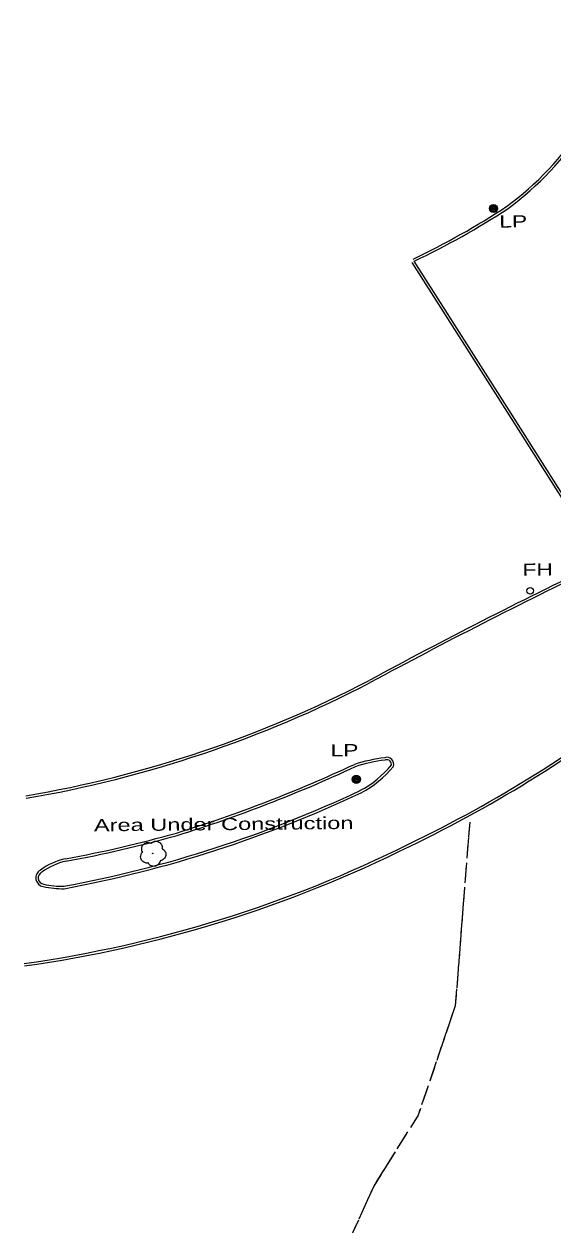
# Model space of a CAD drawing. Extents: x 2362213 to 2366494, y 6968794 to 6978110.
# Drawn here: x 2363832.1 to 2364040.8, y 6972789.5 to 6973263.6 of the extents above; entities that cross this region are included whole.
import ezdxf

# ---------------------------------------------------------------- set-up
doc = ezdxf.new("R2010")
doc.units = 0
doc.header["$LTSCALE"] = 1.9
doc.linetypes.add('MEDIUM_DASHED', pattern=[4.5, 3, -1.5])
for name, color, linetype, lineweight in [('12', 7, 'Continuous', 25), ('2', 7, 'Continuous', 25), ('20', 7, 'Continuous', 25), ('29', 7, 'Continuous', 13)]:
    doc.layers.add(name, color=color, linetype=linetype, lineweight=lineweight)

msp = doc.modelspace()

# ---------------------------------------------------------------- linework, layer by layer
at = {"layer": '12'}
for p, q in [((2364007.973, 6972948.481), (2364007.661, 6972944.498)), ((2364007.5, 6972942.506), (2364006.875, 6972934.529)), ((2364006.724, 6972932.537), (2364006.1, 6972924.562)), ((2364005.949, 6972922.57), (2364005.325, 6972914.593)), ((2364005.164, 6972912.601), (2364004.54, 6972904.626)), ((2364004.389, 6972902.634), (2364003.765, 6972894.657)), ((2364003.604, 6972892.666), (2364002.98, 6972884.689)), ((2364001.243, 6972872.892), (2363998.665, 6972865.317)), ((2363998.023, 6972863.421), (2363995.435, 6972855.847)), ((2363994.793, 6972853.951), (2363992.205, 6972846.375)), ((2363991.563, 6972844.479), (2363988.975, 6972836.905)), ((2363983.495, 6972826.301), (2363979.259, 6972819.52)), ((2363978.197, 6972817.82), (2363973.961, 6972811.041)), ((2363968.16, 6972800.564), (2363964.859, 6972793.272)), ((2363964.036, 6972791.454), (2363960.735, 6972784.162))]:
    msp.add_line(p, q, dxfattribs=at)
at = {"layer": '12', "linetype": 'MEDIUM_DASHED'}
msp.add_lwpolyline([(2364007.973, 6972948.481), (2364002.302, 6972876.023), (2363987.593, 6972832.861), (2363970.1, 6972804.863), (2363955.976, 6972773.627), (2363955.065, 6972705.475), (2363959.693, 6972688.848), (2363977.236, 6972620.412), (2363973.561, 6972578.935), (2363971.596, 6972542.724), (2363969.159, 6972492.988), (2363969.892, 6972437.064), (2363969.812, 6972400.25), (2363974.353, 6972366.602), (2363976.348, 6972323.02), (2363973.869, 6972287.174), (2363970.974, 6972221.573), (2363969.146, 6972173.064), (2363966.911, 6972133.691), (2363962.436, 6972107.927), (2363961.836, 6972091.09)], dxfattribs=at)
at = {"layer": '12'}
for points in [[(2364002.829, 6972882.699), (2364002.302, 6972876.023), (2364001.885, 6972874.788)], [(2363988.333, 6972835.009), (2363987.593, 6972832.861), (2363984.559, 6972828.001)], [(2363972.897, 6972809.34), (2363970.1, 6972804.863), (2363968.983, 6972802.382)]]:
    msp.add_lwpolyline(points, dxfattribs=at)
at = {"layer": '2'}
for points in [[(2364058.529, 6973054.187), (2364023.845, 6973108.939), (2363985.278, 6973169.435)], [(2364059.345, 6973054.705), (2364024.661, 6973109.457), (2363986.083, 6973169.952)]]:
    msp.add_lwpolyline(points, dxfattribs=at)
for centre, radius, start, end in [((2363950.23, 6973290.281), 122.337, 306.23211, 347.39836), ((2363950.23, 6973290.281), 123.297, 306.23211, 347.39836), ((2363857.066, 6973442.058), 300.183, 295.3677, 303.46088), ((2363857.066, 6973442.058), 301.142, 295.3677, 303.46088), ((2364970.31, 6971152.737), 2105.445, 115.68536, 118.41857), ((2364970.31, 6971152.737), 2104.485, 115.68536, 118.41857), ((2363753.944, 6973417.655), 465.489, 279.74971, 297.42248), ((2363753.944, 6973417.655), 466.449, 279.74971, 297.42248), ((2363759.18, 6973407.037), 518.397, 295.71291, 308.3129), ((2363759.18, 6973407.037), 519.357, 295.71291, 308.3129), ((2363983.174, 6972905.939), 68.591, 97.30814, 107.57438), ((2363975.342, 6972971.426), 2.699, 340.27273, 109.32195), ((2363725.168, 6973481.224), 562.408, 287.28979, 294.95635), ((2363725.168, 6973481.224), 563.368, 287.28979, 294.95635), ((2363983.174, 6972905.939), 67.631, 97.30814, 107.57438), ((2363945.493, 6972997.292), 41.065, 297.87284, 320.41786), ((2363945.493, 6972997.292), 42.025, 297.87284, 320.41786), ((2363975.342, 6972971.426), 1.739, 340.27273, 109.32195), ((2363760.314, 6973393.653), 478.503, 280.53715, 295.2899), ((2363760.314, 6973393.653), 479.463, 280.53715, 295.2899), ((2363760.492, 6973413.448), 487.386, 280.40101, 285.69261), ((2363760.492, 6973413.448), 488.346, 280.40101, 285.69261), ((2363762.659, 6973384.08), 496.25, 278.04455, 296.50104), ((2363762.659, 6973384.08), 497.211, 278.04455, 296.50104), ((2363854.155, 6972908.373), 26.316, 102.44654, 126.24652), ((2363854.155, 6972908.373), 25.356, 102.44654, 126.24652), ((2363840.214, 6972926.525), 3.47, 117.79739, 261.09364), ((2363840.214, 6972926.525), 2.51, 117.79739, 261.09364), ((2363847.086, 6972955.621), 33.358, 257.16765, 271.56251), ((2363847.086, 6972955.621), 32.398, 257.16765, 271.56251)]:
    msp.add_arc(centre, radius, start, end, dxfattribs=at)
at = {"layer": '20'}
for centre, radius in [((2364017.367, 6973190.751), 1.6), ((2364017.367, 6973190.751), 1.3), ((2364017.367, 6973190.751), 1), ((2364017.367, 6973190.751), 0.539), ((2364017.367, 6973190.751), 0.192), ((2364031.894, 6973039.862), 1.3), ((2363963.26, 6972965.455), 1.6), ((2363963.26, 6972965.455), 1.3), ((2363963.26, 6972965.455), 1), ((2363963.26, 6972965.455), 0.539), ((2363963.26, 6972965.455), 0.192)]:
    msp.add_circle(centre, radius, dxfattribs=at)
at = {"layer": '29'}
msp.add_circle((2363882.875, 6972936.168), 0.1, dxfattribs=at)
for points in [[(2363878.91, 6972936.74), (2363878.93, 6972936.75), (2363878.849, 6972936.82), (2363878.613, 6972937.447), (2363878.651, 6972938.728), (2363879.538, 6972940.026), (2363880.844, 6972940.509), (2363881.966, 6972940.319), (2363882.197, 6972940.192), (2363882.267, 6972940.192), (2363882.317, 6972940.233), (2363882.664, 6972940.526), (2363883.53, 6972940.974), (2363884.74, 6972940.906), (2363885.855, 6972940.316), (2363886.588, 6972938.893), (2363886.597, 6972938.033)], [(2363886.586, 6972938.053), (2363887.727, 6972936.994), (2363888.012, 6972935.407), (2363887.304, 6972934.08), (2363886.65, 6972933.534), (2363885.982, 6972933.317), (2363885.832, 6972933.306), (2363885.813, 6972933.196), (2363885.491, 6972932.293), (2363883.953, 6972931.128), (2363882.061, 6972931.41), (2363881.162, 6972932.351), (2363881.09, 6972932.481), (2363880.97, 6972932.46), (2363879.759, 6972932.578), (2363878.49, 6972933.576), (2363878.144, 6972935.213), (2363878.514, 6972936.236), (2363878.84, 6972936.68), (2363878.91, 6972936.73)]]:
    msp.add_spline(points, degree=3, dxfattribs=at)

# ---------------------------------------------------------------- texts
at = {"layer": '2', "width": 1.45}
msp.add_text('Area Under Construction', height=4.8, rotation=0.546, dxfattribs=at).set_placement((2363859.701, 6972944.889))
at = {"layer": '20', "width": 1.4}
for s, p in [('  LP', (2364014.679, 6973183.185)), ('  FH', (2364023.837, 6973045.746)), ('  LP', (2363948.104, 6972974.422))]:
    msp.add_text(s, height=4.8, rotation=0.546, dxfattribs=at).set_placement(p)

doc.saveas('drawing.dxf')
